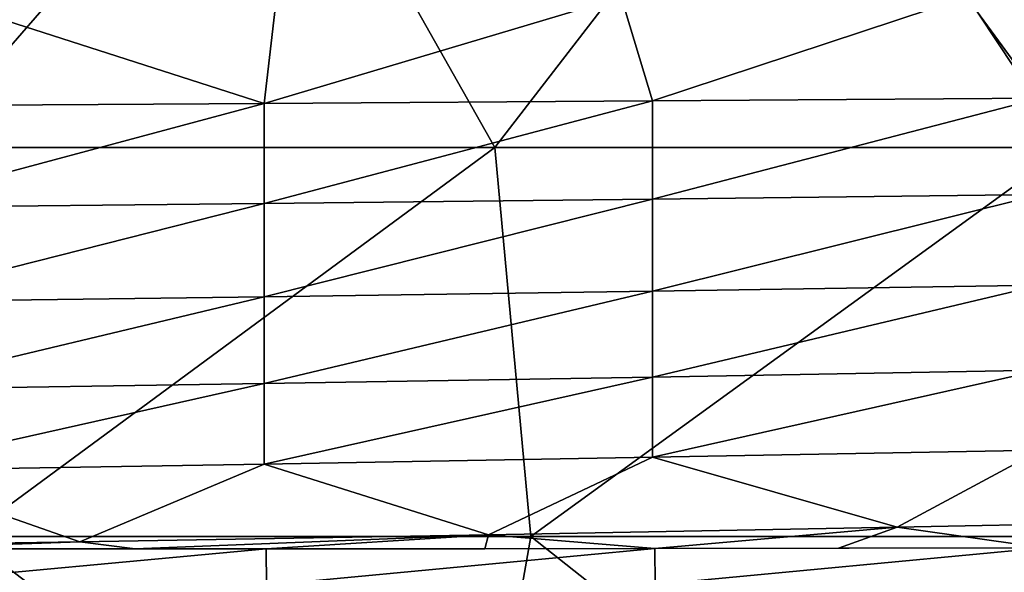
# Model space of a CAD drawing. Header units: metres. Extents: x -105 to 105, y -68 to 103.
# Tile 333 of 416: x 33.97 to 47.5, y 44.48 to 52.08. Entities that reach past the tile are written whole.
import ezdxf

# ---------------------------------------------------------------- set-up
doc = ezdxf.new("R2010")
doc.units = ezdxf.units.M
doc.layers.add('solid_FIT-BATH-150_SW0001_01', color=7, linetype='CONTINUOUS')

msp = doc.modelspace()

# ---------------------------------------------------------------- linework, layer by layer
at = {"layer": 'solid_FIT-BATH-150_SW0001_01'}
for points in [[(32.630169, 50.321903, 16.211613), (37.396366, 55.814243, 16.215008), (30.063105, 55.814926, 16.204006)], [(32.630169, 50.321903, 16.211613), (40.495609, 50.322014, 16.227427), (37.396366, 55.814243, 16.215008)], [(40.495609, 50.322014, 16.227427), (44.72963, 55.813236, 16.231293), (37.396366, 55.814243, 16.215008)], [(40.495609, 50.322014, 16.227427), (48.361046, 50.322178, 16.250746), (44.72963, 55.813236, 16.231293)], [(48.361046, 50.322178, 16.250746), (52.062889, 55.811832, 16.253899), (44.72963, 55.813236, 16.231293)], [(31.996119, 50.894798, -22.127745), (32.775227, 52.393456, -22.111538), (37.328789, 50.926823, -22.010876)], [(37.328789, 50.926823, -22.010876), (32.775227, 52.393456, -22.111538), (37.497967, 52.393456, -22.006701)], [(37.328789, 50.926823, -22.010876), (37.497967, 52.393456, -22.006701), (42.230995, 52.393456, -21.887753)], [(37.328789, 50.926823, -22.010876), (42.230995, 52.393456, -21.887753), (42.661457, 50.961506, -21.876358)], [(42.661457, 50.961506, -21.876358), (42.230995, 52.393456, -21.887753), (46.974648, 52.393456, -21.754654)], [(42.661457, 50.961506, -21.876358), (46.974648, 52.393456, -21.754654), (47.994125, 50.998249, -21.724279)], [(47.994125, 50.998249, -21.724279), (46.974648, 52.393456, -21.754654), (51.729267, 52.393456, -21.607363)], [(37.328789, 50.926823, -22.010876), (37.328789, 49.552422, -22.009747), (31.996119, 49.496792, -22.126936)], [(31.996119, 50.894798, -22.127745), (37.328789, 50.926823, -22.010876), (31.996119, 49.496792, -22.126936)], [(42.661457, 50.961506, -21.876358), (42.661457, 49.612675, -21.874882), (37.328789, 49.552422, -22.009747)], [(37.328789, 50.926823, -22.010876), (42.661457, 50.961506, -21.876358), (37.328789, 49.552422, -22.009747)], [(47.994125, 50.998249, -21.724279), (47.994125, 49.676502, -21.722435), (42.661457, 49.612675, -21.874882)], [(42.661457, 50.961506, -21.876358), (47.994125, 50.998249, -21.724279), (42.661457, 49.612675, -21.874882)], [(33.235664, 44.971737, 16.210653), (40.495609, 50.322014, 16.227427), (32.630169, 50.321903, 16.211613)], [(33.235664, 44.971737, 16.210653), (40.991165, 44.972569, 16.22831), (40.495609, 50.322014, 16.227427)], [(40.991165, 44.972569, 16.22831), (48.361046, 50.322178, 16.250746), (40.495609, 50.322014, 16.227427)], [(40.991165, 44.972569, 16.22831), (48.746666, 44.973782, 16.254089), (48.361046, 50.322178, 16.250746)], [(47.994125, 49.676502, -21.722435), (47.994125, 48.429775, -21.715765), (42.661457, 48.347214, -21.869099)], [(42.661457, 49.612675, -21.874882), (47.994125, 49.676502, -21.722435), (42.661457, 48.347214, -21.869099)], [(37.328789, 49.552422, -22.009747), (37.328789, 48.269279, -22.004801), (31.996119, 48.197323, -22.122765)], [(31.996119, 49.496792, -22.126936), (37.328789, 49.552422, -22.009747), (31.996119, 48.197323, -22.122765)], [(42.661457, 49.612675, -21.874882), (42.661457, 48.347214, -21.869099), (37.328789, 48.269279, -22.004801)], [(37.328789, 49.552422, -22.009747), (42.661457, 49.612675, -21.874882), (37.328789, 48.269279, -22.004801)], [(47.994125, 48.429775, -21.715765), (47.994125, 47.258194, -21.701323), (42.661457, 47.163902, -21.856287)], [(42.661457, 48.347214, -21.869099), (47.994125, 48.429775, -21.715765), (42.661457, 47.163902, -21.856287)], [(42.661457, 48.347214, -21.869099), (42.661457, 47.163902, -21.856287), (37.328789, 47.07489, -21.99353)], [(37.328789, 48.269279, -22.004801), (42.661457, 48.347214, -21.869099), (37.328789, 47.07489, -21.99353)], [(37.328789, 48.269279, -22.004801), (37.328789, 47.07489, -21.99353), (31.996119, 46.99271, -22.112913)], [(31.996119, 48.197323, -22.122765), (37.328789, 48.269279, -22.004801), (31.996119, 46.99271, -22.112913)], [(47.994125, 47.258194, -21.701323), (47.994125, 46.161846, -21.676109), (42.661457, 46.061489, -21.833668)], [(42.661457, 47.163902, -21.856287), (47.994125, 47.258194, -21.701323), (42.661457, 46.061489, -21.833668)], [(42.661457, 47.163902, -21.856287), (42.661457, 46.061489, -21.833668), (37.328789, 45.966747, -21.97336)], [(37.328789, 47.07489, -21.99353), (42.661457, 47.163902, -21.856287), (37.328789, 45.966747, -21.97336)], [(37.328789, 47.07489, -21.99353), (37.328789, 45.966747, -21.97336), (31.996119, 45.87928, -22.095005)], [(31.996119, 46.99271, -22.112913), (37.328789, 47.07489, -21.99353), (31.996119, 45.87928, -22.095005)], [(42.661457, 46.061489, -21.833668), (47.994125, 46.161846, -21.676109), (46.022709, 45.101791, -21.697662)], [(47.994125, 46.161846, -21.676109), (51.637001, 45.211987, -21.515541), (46.022709, 45.101791, -21.697662)], [(37.328789, 45.966747, -21.97336), (42.661457, 46.061489, -21.833668), (40.408409, 44.99675, -21.859915)], [(42.661457, 46.061489, -21.833668), (46.022709, 45.101791, -21.697662), (40.408409, 44.99675, -21.859915)], [(31.996119, 45.87928, -22.095005), (34.794109, 44.898808, -22.002022), (29.168478, 44.810028, -22.12392)], [(31.996119, 45.87928, -22.095005), (37.328789, 45.966747, -21.97336), (34.794109, 44.898808, -22.002022)], [(37.328789, 45.966747, -21.97336), (40.408409, 44.99675, -21.859915), (34.794109, 44.898808, -22.002022)], [(48.034462, 44.81871, -21.617186), (46.022709, 45.101791, -21.697662), (51.637001, 45.211987, -21.515541)], [(42.694, 44.807861, -21.785044), (40.408409, 44.99675, -21.859915), (46.022709, 45.101791, -21.697662)], [(45.219845, 44.812366, -21.708036), (42.694, 44.807861, -21.785044), (46.022709, 45.101791, -21.697662)], [(48.034462, 44.81871, -21.617186), (45.219845, 44.812366, -21.708036), (46.022709, 45.101791, -21.697662)], [(32.583248, 39.760757, 16.200817), (40.077023, 39.761967, 16.218206), (33.235664, 44.971737, 16.210653)], [(40.077023, 39.761967, 16.218206), (40.991165, 44.972569, 16.22831), (33.235664, 44.971737, 16.210653)], [(35.556492, 44.802711, -21.979366), (34.794109, 44.898808, -22.002022), (40.408409, 44.99675, -21.859915)], [(37.354107, 44.802822, -21.933676), (35.556492, 44.802711, -21.979366), (40.408409, 44.99675, -21.859915)], [(40.359753, 44.804848, -21.852386), (37.354107, 44.802822, -21.933676), (40.408409, 44.99675, -21.859915)], [(40.077023, 39.761967, 16.218206), (47.570793, 39.763729, 16.243479), (40.991165, 44.972569, 16.22831)], [(42.694, 44.807861, -21.785044), (40.359753, 44.804848, -21.852386), (40.408409, 44.99675, -21.859915)], [(47.570793, 39.763729, 16.243479), (48.746666, 44.973782, 16.254089), (40.991165, 44.972569, 16.22831)], [(30.827219, 44.806889, -22.089062), (29.168478, 44.810028, -22.12392), (34.794109, 44.898808, -22.002022)], [(32.015759, 44.805191, -22.062929), (30.827219, 44.806889, -22.089062), (34.794109, 44.898808, -22.002022)], [(35.556492, 44.802711, -21.979366), (32.015759, 44.805191, -22.062929), (34.794109, 44.898808, -22.002022)], [(37.354107, 44.802822, -21.933676), (32.015759, 44.805191, -22.062929), (35.556492, 44.802711, -21.979366)], [(32.023693, 44.308784, -22.040524), (32.015759, 44.805191, -22.062929), (37.354107, 44.802822, -21.933676)], [(32.023693, 44.308784, -22.040524), (37.354107, 44.802822, -21.933676), (37.361866, 44.302441, -21.907793)], [(42.694, 44.807861, -21.785044), (37.354107, 44.802822, -21.933676), (40.359753, 44.804848, -21.852386)], [(37.361866, 44.302441, -21.907793), (37.354107, 44.802822, -21.933676), (42.694, 44.807861, -21.785044)], [(37.361866, 44.302441, -21.907793), (42.694, 44.807861, -21.785044), (42.700035, 44.311558, -21.755865)], [(48.034462, 44.81871, -21.617186), (42.694, 44.807861, -21.785044), (45.219845, 44.812366, -21.708036)], [(42.700035, 44.311558, -21.755865), (42.694, 44.807861, -21.785044), (48.034462, 44.81871, -21.617186)], [(42.700035, 44.311558, -21.755865), (48.034462, 44.81871, -21.617186), (48.038208, 44.326084, -21.584486)]]:
    msp.add_3dface(points, dxfattribs=at)

doc.saveas('drawing.dxf')
